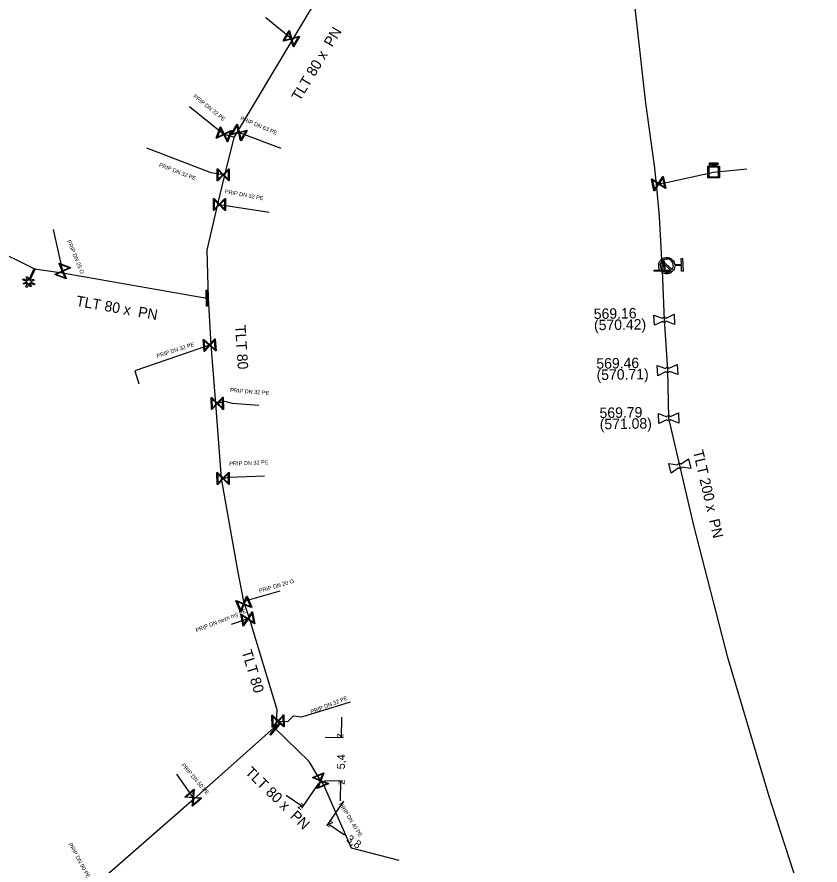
# Model space of a CAD drawing. Extents: x -643842 to -636370, y -1119190 to -1110210.
# Drawn here: x -641873.2 to -641773.5, y -1114667.7 to -1114562.3 of the extents above; entities that cross this region are included whole.
import ezdxf

# ---------------------------------------------------------------- set-up
doc = ezdxf.new("R2010")
doc.units = 0
for name, color, linetype in [('2', 7, 'Continuous'), ('22', 7, 'Continuous'), ('Default', 7, 'Continuous'), ('Level 10', 7, 'Continuous'), ('Level 16', 7, 'Continuous'), ('Level 18', 7, 'Continuous'), ('Level 20', 7, 'Continuous'), ('Level 21', 7, 'Continuous'), ('Level 23', 7, 'Continuous'), ('Level 27', 7, 'Continuous'), ('Level 28', 7, 'Continuous'), ('Level 33', 7, 'Continuous')]:
    doc.layers.add(name, color=color, linetype=linetype)

msp = doc.modelspace()

# ---------------------------------------------------------------- linework, layer by layer
at = {"layer": '2'}
msp.add_lwpolyline([(-641871.75, -1114595.38), (-641871.97, -1114595.88), (-641872.11, -1114595.82), (-641871.9, -1114595.33), (-641872.33, -1114595.5), (-641872.39, -1114595.35), (-641871.96, -1114595.18), (-641872.48, -1114594.95), (-641872.42, -1114594.81), (-641871.88, -1114595.04), (-641872.06, -1114594.6), (-641871.91, -1114594.54), (-641871.74, -1114594.98), (-641871.1, -1114593.53), (-641870.96, -1114593.59), (-641871.6, -1114595.04), (-641871.16, -1114594.87), (-641871.11, -1114595.02), (-641871.55, -1114595.19), (-641871.01, -1114595.43), (-641871.07, -1114595.57), (-641871.6, -1114595.34), (-641871.43, -1114595.77), (-641871.58, -1114595.83), (-641871.75, -1114595.38)], dxfattribs=at)
at = {"layer": 'Default'}
for points in [[(-641787.05, -1114580.4), (-641787.01, -1114580.4), (-641786.99, -1114580.41), (-641786.97, -1114580.41), (-641786.95, -1114580.43), (-641786.93, -1114580.44), (-641786.92, -1114580.46), (-641786.91, -1114580.48), (-641786.91, -1114580.51), (-641786.91, -1114580.56), (-641786.94, -1114580.59), (-641786.97, -1114580.62), (-641787.04, -1114580.62)], [(-641787.04, -1114580.58), (-641787, -1114580.58), (-641786.98, -1114580.56), (-641786.96, -1114580.54), (-641786.96, -1114580.51), (-641786.96, -1114580.49), (-641786.97, -1114580.47), (-641786.98, -1114580.46), (-641787, -1114580.45), (-641787.01, -1114580.45), (-641787.04, -1114580.45)], [(-641786.71, -1114580.56), (-641786.68, -1114580.56), (-641786.66, -1114580.56), (-641786.64, -1114580.55), (-641786.63, -1114580.54), (-641786.63, -1114580.52), (-641786.63, -1114580.5), (-641786.63, -1114580.48), (-641786.64, -1114580.46), (-641786.66, -1114580.45), (-641786.7, -1114580.45)], [(-641786.7, -1114580.4), (-641786.66, -1114580.4), (-641786.63, -1114580.41), (-641786.61, -1114580.42), (-641786.59, -1114580.45), (-641786.58, -1114580.47), (-641786.58, -1114580.5), (-641786.58, -1114580.54), (-641786.6, -1114580.57), (-641786.63, -1114580.59), (-641786.68, -1114580.6), (-641786.66, -1114580.61), (-641786.65, -1114580.62), (-641786.63, -1114580.64), (-641786.61, -1114580.67)], [(-641786.25, -1114580.41), (-641786.21, -1114580.41), (-641786.19, -1114580.41), (-641786.17, -1114580.41), (-641786.15, -1114580.43), (-641786.13, -1114580.44), (-641786.12, -1114580.46), (-641786.11, -1114580.48), (-641786.11, -1114580.51), (-641786.11, -1114580.56), (-641786.14, -1114580.59), (-641786.17, -1114580.62), (-641786.24, -1114580.62)], [(-641786.24, -1114580.58), (-641786.19, -1114580.58), (-641786.18, -1114580.56), (-641786.16, -1114580.54), (-641786.16, -1114580.51), (-641786.16, -1114580.49), (-641786.17, -1114580.47), (-641786.18, -1114580.46), (-641786.2, -1114580.45), (-641786.21, -1114580.45), (-641786.24, -1114580.45)], [(-641786.65, -1114580.69), (-641786.67, -1114580.66), (-641786.69, -1114580.64), (-641786.7, -1114580.62), (-641786.71, -1114580.62), (-641786.72, -1114580.61), (-641786.73, -1114580.61), (-641786.74, -1114580.6), (-641786.76, -1114580.6)], [(-641791.49, -1114593.22), (-641791.5, -1114593.58), (-641791.75, -1114593.85), (-641792.03, -1114594.15), (-641792.44, -1114594.18), (-641792.86, -1114594.2), (-641793.16, -1114593.92), (-641793.47, -1114593.64), (-641793.49, -1114593.23), (-641793.51, -1114592.82), (-641793.24, -1114592.51), (-641792.96, -1114592.2), (-641792.55, -1114592.18), (-641792.13, -1114592.16), (-641791.82, -1114592.43), (-641791.55, -1114592.68), (-641791.5, -1114593.03)], [(-641793.16, -1114592.7), (-641793.32, -1114592.93), (-641793.3, -1114593.22), (-641793.28, -1114593.55), (-641793.04, -1114593.78), (-641792.79, -1114594), (-641792.45, -1114593.99), (-641792.16, -1114593.97), (-641791.95, -1114593.79)], [(-641791.83, -1114593.65), (-641791.66, -1114593.43), (-641791.68, -1114593.13), (-641791.7, -1114592.8), (-641791.95, -1114592.57), (-641792.2, -1114592.35), (-641792.53, -1114592.36), (-641792.83, -1114592.38), (-641793.03, -1114592.57)], [(-641793.06, -1114599.72), (-641793.02, -1114599.67), (-641792.98, -1114599.65), (-641792.91, -1114599.6), (-641792.82, -1114599.6), (-641792.74, -1114599.59), (-641792.66, -1114599.63), (-641792.62, -1114599.66), (-641792.58, -1114599.7)], [(-641792.56, -1114600.1), (-641792.6, -1114600.15), (-641792.64, -1114600.17), (-641792.71, -1114600.22), (-641792.8, -1114600.22), (-641792.88, -1114600.23), (-641792.95, -1114600.19), (-641793, -1114600.16), (-641793.04, -1114600.12)], [(-641792.66, -1114605.97), (-641792.63, -1114605.93), (-641792.58, -1114605.9), (-641792.51, -1114605.85), (-641792.43, -1114605.84), (-641792.35, -1114605.84), (-641792.27, -1114605.88), (-641792.22, -1114605.9), (-641792.18, -1114605.94)], [(-641792.16, -1114606.35), (-641792.19, -1114606.39), (-641792.23, -1114606.42), (-641792.31, -1114606.46), (-641792.39, -1114606.47), (-641792.47, -1114606.47), (-641792.54, -1114606.44), (-641792.59, -1114606.41), (-641792.63, -1114606.38)], [(-641792.5, -1114611.95), (-641792.47, -1114611.91), (-641792.42, -1114611.88), (-641792.35, -1114611.84), (-641792.27, -1114611.84), (-641792.19, -1114611.84), (-641792.11, -1114611.88), (-641792.06, -1114611.9), (-641792.03, -1114611.94)], [(-641792.02, -1114612.35), (-641792.05, -1114612.39), (-641792.1, -1114612.42), (-641792.17, -1114612.46), (-641792.25, -1114612.46), (-641792.33, -1114612.46), (-641792.41, -1114612.42), (-641792.46, -1114612.4), (-641792.49, -1114612.36)], [(-641791.15, -1114617.94), (-641791.13, -1114617.89), (-641791.09, -1114617.86), (-641791.02, -1114617.8), (-641790.94, -1114617.78), (-641790.86, -1114617.76), (-641790.78, -1114617.79), (-641790.73, -1114617.8), (-641790.69, -1114617.83)], [(-641790.6, -1114618.23), (-641790.62, -1114618.28), (-641790.66, -1114618.31), (-641790.72, -1114618.37), (-641790.8, -1114618.39), (-641790.88, -1114618.41), (-641790.96, -1114618.38), (-641791.02, -1114618.37), (-641791.06, -1114618.34)]]:
    msp.add_open_spline(points, degree=3, dxfattribs=at)
at = {"layer": 'Level 10'}
for points in [[(-641832.9, -1114649.31), (-641832.93, -1114651.81)], [(-641834.95, -1114651.79), (-641832.68, -1114651.81)], [(-641835.02, -1114657.19), (-641832.74, -1114657.21)], [(-641833.02, -1114659.71), (-641832.99, -1114657.21)], [(-641835.8, -1114657.59), (-641837.86, -1114660.6)], [(-641839.78, -1114658.98), (-641837.72, -1114660.4)], [(-641832.66, -1114659.74), (-641834.73, -1114662.75)], [(-641832.53, -1114663.96), (-641834.59, -1114662.55)]]:
    msp.add_lwpolyline(points, dxfattribs=at)
at = {"layer": 'Level 16'}
for points in [[(-641838.11, -1114564.69), (-641838.85, -1114565.99), (-641838.9, -1114565.96), (-641838.93, -1114565.83), (-641839.16, -1114565.03), (-641840.09, -1114565.29), (-641840.15, -1114565.25), (-641839.41, -1114563.95), (-641839.36, -1114563.98), (-641839.1, -1114564.92), (-641838.29, -1114564.69), (-641838.17, -1114564.65), (-641838.11, -1114564.69)], [(-641840, -1114565.17), (-641839.18, -1114564.94), (-641839.41, -1114564.13), (-641840, -1114565.17)], [(-641838.27, -1114564.78), (-641839.07, -1114565), (-641838.85, -1114565.81), (-641838.27, -1114564.78)], [(-641846.56, -1114576.39), (-641847.04, -1114577.81), (-641847.1, -1114577.79), (-641847.16, -1114577.67), (-641847.53, -1114576.92), (-641848.4, -1114577.35), (-641848.46, -1114577.33), (-641847.98, -1114575.91), (-641847.92, -1114575.93), (-641847.49, -1114576.8), (-641846.74, -1114576.43), (-641846.62, -1114576.37), (-641846.56, -1114576.39)], [(-641848.32, -1114577.21), (-641847.57, -1114576.84), (-641847.94, -1114576.09), (-641848.32, -1114577.21)], [(-641844.6, -1114576.38), (-641845.38, -1114577.66), (-641845.44, -1114577.63), (-641845.47, -1114577.5), (-641845.66, -1114576.68), (-641846.61, -1114576.91), (-641846.66, -1114576.88), (-641845.88, -1114575.6), (-641845.82, -1114575.63), (-641845.6, -1114576.58), (-641844.78, -1114576.38), (-641844.65, -1114576.35), (-641844.6, -1114576.38)], [(-641846.5, -1114576.79), (-641845.68, -1114576.6), (-641845.88, -1114575.78), (-641846.5, -1114576.79)], [(-641846.7, -1114576.51), (-641847.45, -1114576.88), (-641847.08, -1114577.63), (-641846.7, -1114576.51)], [(-641844.76, -1114576.47), (-641845.58, -1114576.66), (-641845.38, -1114577.48), (-641844.76, -1114576.47)], [(-641846.84, -1114581.14), (-641846.84, -1114582.64), (-641846.91, -1114582.64), (-641847, -1114582.55), (-641847.59, -1114581.95), (-641848.28, -1114582.64), (-641848.34, -1114582.64), (-641848.34, -1114581.14), (-641848.27, -1114581.14), (-641847.59, -1114581.83), (-641846.99, -1114581.24), (-641846.9, -1114581.14), (-641846.84, -1114581.14)], [(-641848.25, -1114582.49), (-641847.65, -1114581.89), (-641848.24, -1114581.29), (-641848.25, -1114582.49)], [(-641846.93, -1114581.3), (-641847.53, -1114581.89), (-641846.94, -1114582.48), (-641846.93, -1114581.3)], [(-641792.94, -1114582.09), (-641792.62, -1114583.55), (-641792.68, -1114583.57), (-641792.79, -1114583.5), (-641793.5, -1114583.04), (-641794.02, -1114583.86), (-641794.08, -1114583.87), (-641794.4, -1114582.41), (-641794.34, -1114582.39), (-641793.52, -1114582.92), (-641793.07, -1114582.21), (-641793, -1114582.1), (-641792.94, -1114582.09)], [(-641794.03, -1114583.7), (-641793.57, -1114582.99), (-641794.28, -1114582.54), (-641794.03, -1114583.7)], [(-641792.99, -1114582.26), (-641793.45, -1114582.97), (-641792.74, -1114583.42), (-641792.99, -1114582.26)], [(-641847.31, -1114584.83), (-641847.31, -1114586.33), (-641847.38, -1114586.33), (-641847.47, -1114586.24), (-641848.06, -1114585.64), (-641848.75, -1114586.33), (-641848.81, -1114586.33), (-641848.81, -1114584.83), (-641848.74, -1114584.83), (-641848.06, -1114585.52), (-641847.46, -1114584.93), (-641847.37, -1114584.83), (-641847.31, -1114584.83)], [(-641848.72, -1114586.18), (-641848.12, -1114585.58), (-641848.71, -1114584.98), (-641848.72, -1114586.18)], [(-641847.4, -1114584.99), (-641848, -1114585.58), (-641847.41, -1114586.17), (-641847.4, -1114584.99)], [(-641867.11, -1114594.83), (-641868.51, -1114594.29), (-641868.49, -1114594.23), (-641868.37, -1114594.18), (-641867.6, -1114593.84), (-641867.99, -1114592.95), (-641867.97, -1114592.89), (-641866.57, -1114593.43), (-641866.59, -1114593.49), (-641867.48, -1114593.88), (-641867.14, -1114594.65), (-641867.09, -1114594.77), (-641867.11, -1114594.83)], [(-641867.86, -1114593.03), (-641867.52, -1114593.8), (-641866.75, -1114593.46), (-641867.86, -1114593.03)], [(-641792.84, -1114592.46), (-641792.67, -1114593.95), (-641792.76, -1114593.96), (-641792.93, -1114592.47), (-641792.84, -1114592.46)], [(-641867.23, -1114594.69), (-641867.56, -1114593.92), (-641868.33, -1114594.26), (-641867.23, -1114594.69)], [(-641792.07, -1114593.87), (-641794.07, -1114593.87), (-641794.07, -1114593.75), (-641792.07, -1114593.75), (-641792.07, -1114593.87)], [(-641849.59, -1114596.22), (-641849.56, -1114598.22), (-641849.69, -1114598.22), (-641849.72, -1114596.22), (-641849.59, -1114596.22)], [(-641848.58, -1114602.27), (-641848.49, -1114603.76), (-641848.55, -1114603.77), (-641848.65, -1114603.68), (-641849.27, -1114603.12), (-641849.92, -1114603.85), (-641849.98, -1114603.85), (-641850.07, -1114602.36), (-641850.01, -1114602.35), (-641849.28, -1114603), (-641848.73, -1114602.37), (-641848.64, -1114602.27), (-641848.58, -1114602.27)], [(-641849.9, -1114603.7), (-641849.34, -1114603.06), (-641849.97, -1114602.51), (-641849.9, -1114603.7)], [(-641848.66, -1114602.43), (-641849.22, -1114603.06), (-641848.59, -1114603.61), (-641848.66, -1114602.43)], [(-641847.59, -1114609.54), (-641847.57, -1114611.04), (-641847.63, -1114611.04), (-641847.72, -1114610.95), (-641848.33, -1114610.36), (-641849, -1114611.06), (-641849.07, -1114611.06), (-641849.09, -1114609.56), (-641849.03, -1114609.56), (-641848.33, -1114610.24), (-641847.75, -1114609.63), (-641847.66, -1114609.54), (-641847.59, -1114609.54)], [(-641848.98, -1114610.91), (-641848.39, -1114610.3), (-641849, -1114609.72), (-641848.98, -1114610.91)], [(-641847.68, -1114609.7), (-641848.27, -1114610.3), (-641847.67, -1114610.88), (-641847.68, -1114609.7)], [(-641846.87, -1114618.87), (-641846.85, -1114620.37), (-641846.91, -1114620.37), (-641847, -1114620.28), (-641847.61, -1114619.69), (-641848.28, -1114620.39), (-641848.35, -1114620.39), (-641848.37, -1114618.89), (-641848.31, -1114618.89), (-641847.61, -1114619.57), (-641847.03, -1114618.96), (-641846.94, -1114618.87), (-641846.87, -1114618.87)], [(-641848.26, -1114620.24), (-641847.67, -1114619.63), (-641848.28, -1114619.05), (-641848.26, -1114620.24)], [(-641846.96, -1114619.03), (-641847.55, -1114619.63), (-641846.94, -1114620.21), (-641846.96, -1114619.03)], [(-641844.64, -1114634.25), (-641844.06, -1114635.64), (-641844.12, -1114635.66), (-641844.24, -1114635.61), (-641845.02, -1114635.29), (-641845.38, -1114636.19), (-641845.44, -1114636.22), (-641846.02, -1114634.83), (-641845.96, -1114634.81), (-641845.06, -1114635.18), (-641844.75, -1114634.4), (-641844.7, -1114634.28), (-641844.64, -1114634.25)], [(-641845.42, -1114636.04), (-641845.1, -1114635.26), (-641845.88, -1114634.94), (-641845.42, -1114636.04)], [(-641844.67, -1114634.44), (-641844.98, -1114635.21), (-641844.21, -1114635.53), (-641844.67, -1114634.44)], [(-641843.95, -1114636.21), (-641843.66, -1114637.68), (-641843.72, -1114637.69), (-641843.83, -1114637.62), (-641844.53, -1114637.15), (-641845.07, -1114637.96), (-641845.13, -1114637.97), (-641845.42, -1114636.5), (-641845.36, -1114636.49), (-641844.55, -1114637.03), (-641844.08, -1114636.33), (-641844.01, -1114636.22), (-641843.95, -1114636.21)], [(-641844.01, -1114636.38), (-641844.48, -1114637.08), (-641843.78, -1114637.54), (-641844.01, -1114636.38)], [(-641845.07, -1114637.8), (-641844.6, -1114637.1), (-641845.3, -1114636.64), (-641845.07, -1114637.8)], [(-641840.05, -1114649.02), (-641840.01, -1114650.52), (-641840.07, -1114650.52), (-641840.17, -1114650.43), (-641840.78, -1114649.85), (-641841.44, -1114650.56), (-641841.51, -1114650.56), (-641841.55, -1114649.06), (-641841.49, -1114649.06), (-641840.78, -1114649.73), (-641840.2, -1114649.12), (-641840.12, -1114649.02), (-641840.05, -1114649.02)], [(-641840.44, -1114650), (-641841.71, -1114651.54), (-641841.8, -1114651.46), (-641840.53, -1114649.92), (-641840.44, -1114650)], [(-641841.42, -1114650.41), (-641840.84, -1114649.79), (-641841.45, -1114649.22), (-641841.42, -1114650.41)], [(-641840.14, -1114649.18), (-641840.72, -1114649.79), (-641840.11, -1114650.36), (-641840.14, -1114649.18)], [(-641836.5, -1114656.78), (-641835.12, -1114656.2), (-641835.09, -1114656.26), (-641835.14, -1114656.38), (-641835.46, -1114657.15), (-641834.56, -1114657.52), (-641834.53, -1114657.58), (-641835.91, -1114658.16), (-641835.94, -1114658.1), (-641835.57, -1114657.2), (-641836.35, -1114656.89), (-641836.47, -1114656.84), (-641836.5, -1114656.78)], [(-641836.32, -1114656.81), (-641835.54, -1114657.12), (-641835.23, -1114656.34), (-641836.32, -1114656.81)], [(-641834.71, -1114657.55), (-641835.49, -1114657.24), (-641835.81, -1114658.02), (-641834.71, -1114657.55)], [(-641850.26, -1114659.37), (-641851.4, -1114660.35), (-641851.44, -1114660.3), (-641851.43, -1114660.17), (-641851.37, -1114659.33), (-641852.33, -1114659.26), (-641852.38, -1114659.21), (-641851.24, -1114658.23), (-641851.2, -1114658.28), (-641851.27, -1114659.25), (-641850.43, -1114659.31), (-641850.31, -1114659.32), (-641850.26, -1114659.37)], [(-641852.2, -1114659.18), (-641851.36, -1114659.24), (-641851.3, -1114658.41), (-641852.2, -1114659.18)], [(-641850.44, -1114659.4), (-641851.28, -1114659.34), (-641851.34, -1114660.17), (-641850.44, -1114659.4)]]:
    msp.add_lwpolyline(points, dxfattribs=at)
at = {"layer": 'Level 18'}
for points in [[(-641787.18, -1114580.76), (-641787.18, -1114580.4), (-641787.05, -1114580.4)], [(-641787.04, -1114580.45), (-641787.14, -1114580.45), (-641787.14, -1114580.58)], [(-641787.14, -1114580.58), (-641787.04, -1114580.58)], [(-641786.86, -1114580.76), (-641786.86, -1114580.4), (-641786.7, -1114580.4)], [(-641786.7, -1114580.45), (-641786.81, -1114580.45), (-641786.81, -1114580.56)], [(-641786.81, -1114580.56), (-641786.71, -1114580.56)], [(-641786.5, -1114580.77), (-641786.5, -1114580.41), (-641786.45, -1114580.41), (-641786.45, -1114580.77), (-641786.5, -1114580.77)], [(-641786.38, -1114580.77), (-641786.38, -1114580.41), (-641786.25, -1114580.41)], [(-641786.24, -1114580.45), (-641786.33, -1114580.45), (-641786.33, -1114580.58)], [(-641786.33, -1114580.58), (-641786.24, -1114580.58)], [(-641785.96, -1114580.83), (-641785.96, -1114582.28), (-641787.37, -1114582.28), (-641787.37, -1114580.83), (-641785.96, -1114580.83)], [(-641787.25, -1114580.95), (-641787.25, -1114582.16), (-641786.08, -1114582.16), (-641786.08, -1114580.95), (-641787.25, -1114580.95)], [(-641787.04, -1114580.62), (-641787.14, -1114580.62), (-641787.14, -1114580.76), (-641787.18, -1114580.76)], [(-641786.76, -1114580.6), (-641786.81, -1114580.6), (-641786.81, -1114580.76), (-641786.86, -1114580.76)], [(-641786.61, -1114580.67), (-641786.55, -1114580.76), (-641786.61, -1114580.76), (-641786.65, -1114580.69)], [(-641786.24, -1114580.62), (-641786.33, -1114580.62), (-641786.33, -1114580.77), (-641786.38, -1114580.77)]]:
    msp.add_lwpolyline(points, dxfattribs=at)
at = {"layer": 'Level 21'}
for points in [[(-641799.69, -1114526.09), (-641799.62, -1114526.44), (-641796.89, -1114557.39), (-641795.12, -1114572.99), (-641794.06, -1114580.73), (-641793.81, -1114582.99), (-641793.42, -1114587.08), (-641793.26, -1114590.15), (-641793.09, -1114593.21)], [(-641849.44, -1114597.22), (-641849.61, -1114591.24), (-641848.25, -1114585.53), (-641847.39, -1114581.94), (-641846.25, -1114577.27), (-641845.81, -1114576.53), (-641838.95, -1114565.07), (-641836.96, -1114561.74), (-641836.77, -1114561.42), (-641835.79, -1114559.83), (-641831.42, -1114552.75), (-641828.11, -1114550.6), (-641827.6, -1114549.77), (-641826.9, -1114548.63), (-641823.76, -1114543.54), (-641818.03, -1114534.25), (-641817.32, -1114527.89), (-641816.84, -1114527.74)], [(-641876.01, -1114591.13), (-641871.62, -1114593.3), (-641871.03, -1114593.56)], [(-641793.09, -1114593.21), (-641793.07, -1114593.81), (-641792.81, -1114599.91), (-641792.41, -1114606.11), (-641792.26, -1114612.15), (-641789.15, -1114625.46), (-641784.98, -1114641.71), (-641779.79, -1114659.12), (-641778.89, -1114661.93), (-641776.17, -1114670.36), (-641773.45, -1114677.98)], [(-641871.03, -1114593.56), (-641867.57, -1114594.06), (-641849.64, -1114597.22), (-641849.44, -1114597.22)], [(-641841.02, -1114650.33), (-641840.98, -1114649.78), (-641840.89, -1114648.4), (-641844.35, -1114637.02), (-641845.04, -1114634.92), (-641845.77, -1114631.07), (-641847.81, -1114619.64), (-641848.53, -1114610.31), (-641849.08, -1114603.02), (-641849.44, -1114597.22)], [(-641841.02, -1114650.33), (-641841.25, -1114650.58), (-641851.19, -1114659.44), (-641863.69, -1114670.37), (-641864.65, -1114671.2), (-641864.74, -1114671.28), (-641872.29, -1114676.71), (-641872.5, -1114676.91)], [(-641835.52, -1114657.18), (-641836.9, -1114654.8), (-641841.25, -1114650.58)]]:
    msp.add_lwpolyline(points, dxfattribs=at)
at = {"layer": 'Level 23'}
for points in [[(-641838.95, -1114565.07), (-641839.13, -1114564.97), (-641842.3, -1114562.36)], [(-641846.25, -1114577.27), (-641846.42, -1114577.17), (-641847.51, -1114576.86), (-641851.8, -1114573.46)], [(-641845.81, -1114576.53), (-641845.63, -1114576.63), (-641840.42, -1114578.56)], [(-641847.39, -1114581.94), (-641847.59, -1114581.89), (-641849.09, -1114581.64), (-641857.07, -1114578.56)], [(-641793.81, -1114582.99), (-641793.51, -1114582.98), (-641793.29, -1114582.98), (-641792.34, -1114582.81), (-641786.67, -1114581.55), (-641782.54, -1114581.16)], [(-641848.25, -1114585.53), (-641848.06, -1114585.58), (-641841.88, -1114586.54)], [(-641867.57, -1114594.06), (-641867.54, -1114593.86), (-641868.69, -1114588.67)], [(-641793.09, -1114593.21), (-641792.8, -1114593.21), (-641792.53, -1114593.19)], [(-641849.08, -1114603.02), (-641849.28, -1114603.06), (-641858.58, -1114606.26), (-641858.09, -1114607.85)], [(-641848.53, -1114610.31), (-641848.33, -1114610.3), (-641847.45, -1114610.04), (-641846.5, -1114610.27), (-641843.18, -1114610.53)], [(-641847.81, -1114619.64), (-641847.61, -1114619.63), (-641846.95, -1114619.48), (-641842.48, -1114619.32)], [(-641845.04, -1114634.92), (-641844.85, -1114634.85), (-641840.54, -1114633.6)], [(-641844.35, -1114637.02), (-641844.54, -1114637.09), (-641846.6, -1114637.79)], [(-641840.98, -1114649.78), (-641839.56, -1114649.85), (-641838.86, -1114649.12), (-641837.83, -1114649.24), (-641831.77, -1114647.38)], [(-641851.19, -1114659.44), (-641851.32, -1114659.29), (-641853.34, -1114656.4)], [(-641835.52, -1114657.18), (-641835.08, -1114657.81), (-641831.72, -1114665.54), (-641825.78, -1114667.08)]]:
    msp.add_lwpolyline(points, dxfattribs=at)
at = {"layer": 'Level 28'}
for points in [[(-641793.04, -1114600.12), (-641794.03, -1114600.59), (-641794.09, -1114599.34), (-641793.06, -1114599.72)], [(-641792.58, -1114599.7), (-641791.59, -1114599.23)], [(-641791.59, -1114599.23), (-641791.53, -1114600.48), (-641792.56, -1114600.1)], [(-641792.63, -1114606.38), (-641793.61, -1114606.86), (-641793.7, -1114605.61), (-641792.66, -1114605.97)], [(-641792.18, -1114605.94), (-641791.2, -1114605.45)], [(-641791.2, -1114605.45), (-641791.12, -1114606.7), (-641792.16, -1114606.35)], [(-641792.49, -1114612.36), (-641793.49, -1114612.81), (-641793.53, -1114611.56), (-641792.5, -1114611.95)], [(-641792.03, -1114611.94), (-641791.03, -1114611.49)], [(-641791.03, -1114611.49), (-641790.99, -1114612.74), (-641792.02, -1114612.35)], [(-641790.69, -1114617.83), (-641789.8, -1114617.19)], [(-641789.8, -1114617.19), (-641789.51, -1114618.41), (-641790.6, -1114618.23)], [(-641791.06, -1114618.34), (-641791.95, -1114618.98), (-641792.23, -1114617.76), (-641791.15, -1114617.94)]]:
    msp.add_lwpolyline(points, dxfattribs=at)
at = {"layer": 'Level 33'}
for points in [[(-641791.95, -1114593.79), (-641793.16, -1114592.7)], [(-641793.03, -1114592.57), (-641791.83, -1114593.65)], [(-641791.5, -1114593.03), (-641790.68, -1114592.99), (-641790.72, -1114592.3), (-641790.54, -1114592.29), (-641790.45, -1114593.85), (-641790.64, -1114593.86), (-641790.67, -1114593.17), (-641791.49, -1114593.22)]]:
    msp.add_lwpolyline(points, dxfattribs=at)

# ---------------------------------------------------------------- texts
at = {"layer": '22'}
for s, rotation, p in [('PRIP DN 32 PE', 321.4748, (-641851.38, -1114572.23)), ('PRIP DN 63 PE', 337.3821, (-641845.51, -1114575.06)), ('PRIP DN 32 PE', 338.8758, (-641855.63, -1114580.85)), ('PRIP DN 32 PE', 349.7674, (-641847.43, -1114584.19)), ('PRIP DN 25 O', 292.4724, (-641867.02, -1114590.11)), ('PRIP DN 32 PE', 17.9088, (-641855.78, -1114604.66)), ('PRIP DN 32 PE', 355.4822, (-641846.75, -1114608.89)), ('PRIP DN 32 PE', 2.0907, (-641846.83, -1114618.04)), ('PRIP DN 20 O', 16.4021, (-641843.07, -1114633.86)), ('PRIP DN nezn mý PE', 21.6706, (-641850.91, -1114638.76)), ('PRIP DN 32 PE', 21.4877, (-641836.63, -1114648.89)), ('PRIP DN 50 PE', 310.5769, (-641852.83, -1114655.29)), ('PRIP DN 40 PE', 301.8949, (-641833.26, -1114660.1)), ('PRIP DN 90 PE', 298.9608, (-641866.86, -1114665.09))]:
    msp.add_text(s, height=0.5, rotation=rotation, dxfattribs=at).set_placement(p)
at = {"layer": 'Level 10'}
for s, rotation, p in [('z', 269.3101, (-641833.42, -1114651.3)), ('5,4', 89.3101, (-641832.48, -1114655.78)), ('z', 89.3101, (-641832.5, -1114657.72)), ('z', 325.5357, (-641838.42, -1114660.52)), ('z', 145.5357, (-641833.89, -1114662.42)), ('3,8', 325.5357, (-641832.4, -1114664.66))]:
    msp.add_text(s, height=1, rotation=rotation, dxfattribs=at).set_placement(p)
at = {"layer": 'Level 20'}
for s, rotation, p in [('TLT 80 x  PN ', 59.0951, (-641838.08, -1114572.82)), ('TLT 80 x  PN ', 350.0048, (-641865.95, -1114598.17)), ('TLT 80', 273.5517, (-641846.12, -1114600.61)), ('TLT 200 x  PN ', 283.1517, (-641789.25, -1114616.25)), ('TLT 80', 286.9115, (-641845.33, -1114641.14)), ('TLT 80 x  PN ', 315.8691, (-641844.97, -1114656.25))]:
    msp.add_text(s, height=1.3, rotation=rotation, dxfattribs=at).set_placement(p)
at = {"layer": 'Level 27'}
for s, p in [('569.16', (-641801.55, -1114599.82)), ('(570.42)', (-641801.52, -1114601.22)), ('569.46', (-641801.23, -1114606)), ('(570.71)', (-641801.2, -1114607.4)), ('569.79', (-641800.83, -1114612.13)), ('(571.08)', (-641800.81, -1114613.53))]:
    msp.add_text(s, height=1.3, rotation=1, dxfattribs=at).set_placement(p)

doc.saveas('drawing.dxf')
